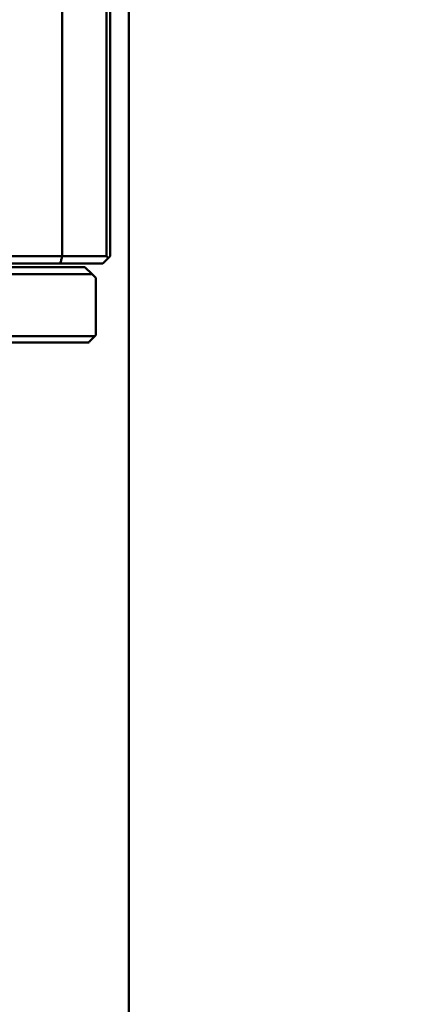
# Model space of a CAD drawing. Header units: millimetres. Extents: x 0 to 14369, y -869 to 2970.
# Tile 265 of 656: x 2158 to 2185, y 329 to 398. Entities that reach past the tile are written whole.
import ezdxf

# ---------------------------------------------------------------- set-up
doc = ezdxf.new("R2010")
doc.units = ezdxf.units.MM
doc.header["$LTSCALE"] = 10
doc.layers.add('Detailumgrenzung (ISO)', color=7, linetype='Continuous', lineweight=25)
doc.layers.add('Sichtbar (ISO)', color=7, linetype='Continuous', lineweight=50)

# ---------------------------------------------------------------- blocks, each defined once
blk = doc.blocks.new('2DDetail3')
at = {"layer": 'Detailumgrenzung (ISO)'}
blk.add_circle((191.4219, 29.8398), 30.9875, dxfattribs=at)

msp = doc.modelspace()

# ---------------------------------------------------------------- linework, layer by layer
at = {"layer": 'Sichtbar (ISO)'}
for p, q in [((2165.818, 644.035), (2165.818, 159.734)), ((2161.184, 405.135), (2161.184, 381.135)), ((2164.268, 405.135), (2164.268, 381.135)), ((2164.518, 405.135), (2164.518, 381.135)), ((2161.184, 381.135), (2106.388, 381.135)), ((2164.268, 381.135), (2161.184, 381.135)), ((2164.393, 381.01), (2164.018, 380.635)), ((2164.268, 381.135), (2164.393, 381.01)), ((2164.518, 381.135), (2164.393, 381.01)), ((2161.061, 380.635), (2106.781, 380.635)), ((2161.455, 380.385), (2123.263, 380.385)), ((2164.018, 380.635), (2161.061, 380.635)), ((2162.768, 380.385), (2161.455, 380.385)), ((2162.768, 380.385), (2163.268, 379.885)), ((2161.434, 379.885), (2122.982, 379.885)), ((2163.268, 379.885), (2161.434, 379.885)), ((2163.518, 379.635), (2163.268, 379.885)), ((2163.518, 379.635), (2163.518, 375.635)), ((2122.982, 375.585), (2161.434, 375.585)), ((2161.434, 375.585), (2163.468, 375.585)), ((2163.468, 375.585), (2163.518, 375.635)), ((2123.235, 375.135), (2161.453, 375.135)), ((2161.453, 375.135), (2163.018, 375.135))]:
    msp.add_line(p, q, dxfattribs=at)
msp.add_open_spline([(2161.061, 380.635), (2161.081, 380.718), (2161.122, 380.884), (2161.163, 381.051), (2161.184, 381.135)], degree=3, dxfattribs=at)
msp.add_open_spline([(2163.468, 375.585), (2163.414, 375.53), (2163.361, 375.478), (2163.309, 375.426), (2163.258, 375.375), (2163.208, 375.325), (2163.16, 375.276), (2163.111, 375.228), (2163.064, 375.181), (2163.018, 375.135)], degree=3, knots=[0, 0, 0, 0, 0.3333333, 0.3333333, 0.3333333, 0.6666667, 0.6666667, 0.6666667, 0.9999836, 0.9999836, 0.9999836, 0.9999836], dxfattribs=at)

# ---------------------------------------------------------------- block references
at = {"layer": 'Detailumgrenzung (ISO)', "xscale": 10, "yscale": 10, "zscale": 10}
msp.add_blockref('2DDetail3', (0, 0), dxfattribs=at)

doc.saveas('drawing.dxf')
